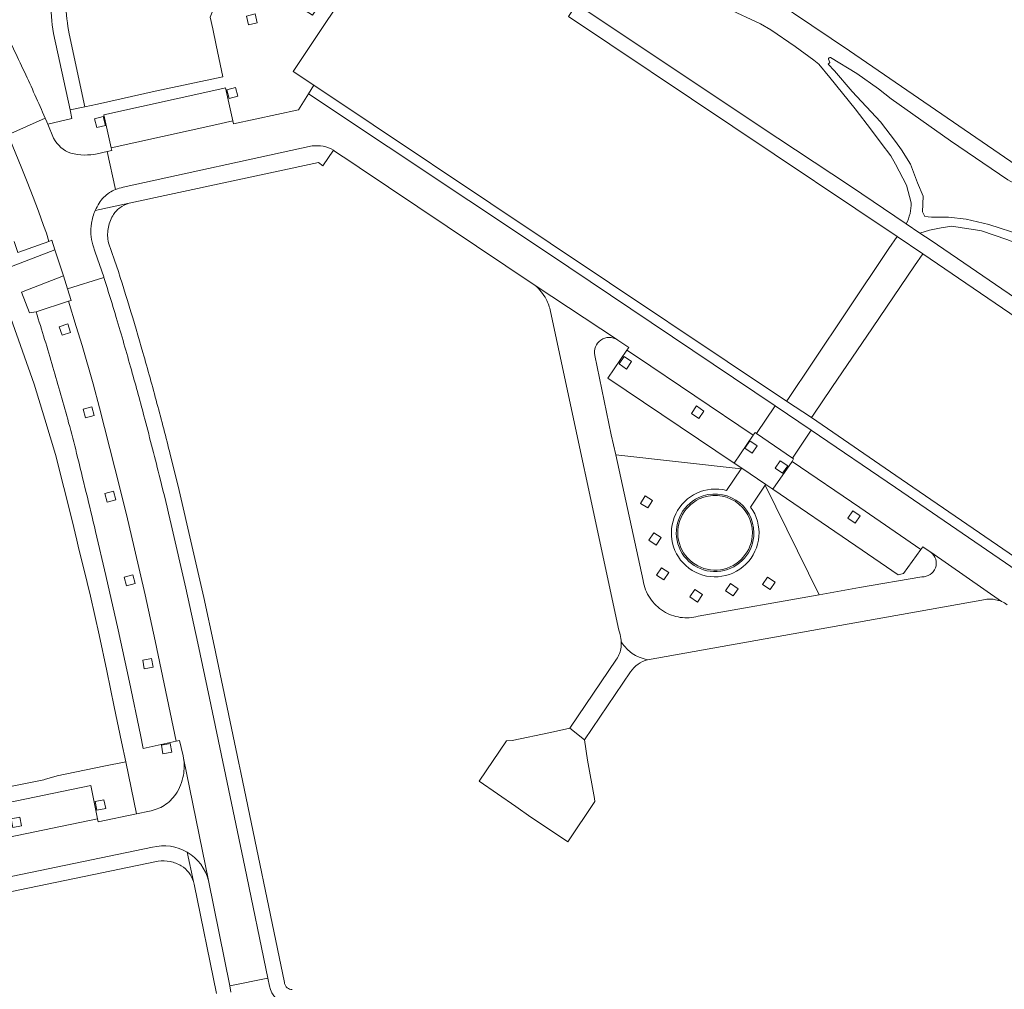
# Model space of a CAD drawing. Extents: x 152048 to 156914, y 461460 to 468786.
# Tile 265 of 272: x 154814 to 154946, y 468281 to 468411. Entities that reach past the tile are written whole.
import ezdxf

# ---------------------------------------------------------------- set-up
doc = ezdxf.new("R2010")
doc.units = 0
doc.header["$LTSCALE"] = 0.75
for name, color, linetype, lineweight in [('B-RO-VH-VERHARDING_BEDRIJFSVLOERPLAAT-GV', 251, 'CONTINUOUS', 18), ('B-RO-VH-VERHARDING_BETONSTRAATSTEEN-GV', 251, 'CONTINUOUS', 18), ('B-RO-VH-VERHARDING_HALFVERHARDING_GRIND-GV', 251, 'CONTINUOUS', 18), ('B-RO-VH-VERHARDING_TEGEL_RUBBER-GV', 251, 'CONTINUOUS', 18)]:
    doc.layers.add(name, color=color, linetype=linetype, lineweight=lineweight)

msp = doc.modelspace()

# ---------------------------------------------------------------- linework, layer by layer
at = {"layer": 'B-RO-VH-VERHARDING_BEDRIJFSVLOERPLAAT-GV'}
for points in [[(154904.928, 468346.968, 1.8228629), (154912.326, 468342.255)], [(154904.928, 468346.968, 1.8228629), (154912.326, 468342.255)], [(154912.326, 468342.255, 0.5486714), (154904.928, 468346.968)], [(154912.326, 468342.255, 0.5486714), (154904.928, 468346.968)], [(154905.013, 468346.787, -0.5486283), (154912.126, 468342.255)], [(154905.013, 468346.787, -0.5486283), (154912.126, 468342.255)], [(154912.126, 468342.255, -1.8228468), (154905.013, 468346.787)], [(154912.126, 468342.255, -1.8228468), (154905.013, 468346.787)]]:
    msp.add_lwpolyline(points, format="xyb", dxfattribs=at)
at = {"layer": 'B-RO-VH-VERHARDING_BETONSTRAATSTEEN-GV'}
for points in [[(154858.293, 468419.322), (154853.174, 468411.605), (154849.518, 468414.006), (154847.695, 468415.181), (154846.358, 468416.042), (154844.744, 468416.046), (154843.164, 468416.05), (154841.903, 468415.184), (154840.601, 468414.29), (154840.02, 468412.813), (154839.441, 468411.343), (154839.778, 468409.789), (154840.249, 468407.619), (154841.148, 468403.378), (154832.074, 468401.415), (154824.318, 468399.715), (154822.657, 468399.356), (154820.666, 468398.926), (154820.916, 468397.778), (154817.666, 468397.029), (154818.456, 468395.143)], [(154858.293, 468419.322), (154853.174, 468411.605), (154849.518, 468414.006), (154847.695, 468415.181), (154846.358, 468416.042), (154844.744, 468416.046), (154843.164, 468416.05), (154841.903, 468415.184), (154840.601, 468414.29), (154840.02, 468412.813), (154839.441, 468411.343), (154839.778, 468409.789), (154840.249, 468407.619), (154841.148, 468403.378), (154832.074, 468401.415), (154824.318, 468399.715), (154822.657, 468399.356), (154820.666, 468398.926), (154820.916, 468397.778), (154817.666, 468397.029), (154818.456, 468395.143)], [(154824.307, 468393.055), (154825.616, 468393.347), (154826.274, 468393.495), (154826.185, 468393.849), (154825.203, 468398.254), (154840.337, 468401.608), (154841.514, 468401.871), (154842.496, 468397.445), (154842.587, 468397.06), (154851.285, 468398.927), (154852.642, 468401.093), (154853.347, 468402.219), (154850.575, 468404.072), (154850.742, 468404.322), (154854.073, 468409.312), (154859.428, 468417.339), (154859.994, 468418.187), (154858.293, 468419.322)], [(154824.307, 468393.055), (154825.616, 468393.347), (154826.274, 468393.495), (154826.185, 468393.849), (154825.203, 468398.254), (154840.337, 468401.608), (154841.514, 468401.871), (154842.496, 468397.445), (154842.587, 468397.06), (154851.285, 468398.927), (154852.642, 468401.093), (154853.347, 468402.219), (154850.575, 468404.072), (154850.742, 468404.322), (154854.073, 468409.312), (154859.428, 468417.339), (154859.994, 468418.187), (154858.293, 468419.322)], [(154817.826, 468381.309), (154817.483, 468382.391), (154817.119, 468383.445), (154816.43, 468385.351), (154815.714, 468387.253), (154814.932, 468389.28), (154814.128, 468391.298), (154812.585, 468394.991), (154812.314, 468395.605), (154810.892, 468398.822), (154809.976, 468400.813), (154809.039, 468402.796), (154807.639, 468405.702), (154806.216, 468408.605), (154805.572, 468409.862), (154805.181, 468410.556), (154801.272, 468408.467), (154801.821, 468407.391)], [(154801.272, 468408.467), (154805.181, 468410.556), (154805.572, 468409.862), (154806.216, 468408.605), (154807.639, 468405.702), (154809.039, 468402.796), (154809.976, 468400.813), (154810.892, 468398.822), (154812.314, 468395.605), (154817.324, 468397.828)], [(154817.826, 468381.309), (154817.483, 468382.391), (154817.119, 468383.445), (154816.43, 468385.351), (154815.714, 468387.253), (154814.932, 468389.28), (154814.128, 468391.298), (154812.585, 468394.991), (154812.314, 468395.605), (154810.892, 468398.822), (154809.976, 468400.813), (154809.039, 468402.796), (154807.639, 468405.702), (154806.216, 468408.605), (154805.572, 468409.862), (154805.181, 468410.556), (154801.272, 468408.467), (154801.821, 468407.391)], [(154801.272, 468408.467), (154805.181, 468410.556), (154805.572, 468409.862), (154806.216, 468408.605), (154807.639, 468405.702), (154809.039, 468402.796), (154809.976, 468400.813), (154810.892, 468398.822), (154812.314, 468395.605), (154817.324, 468397.828)], [(154818.433, 468409.186), (154820.666, 468398.926), (154822.657, 468399.356), (154820.532, 468409.128)], [(154818.433, 468409.186), (154820.666, 468398.926), (154822.657, 468399.356), (154820.532, 468409.128)], [(154894.031, 468368.107), (154894.072, 468368.08), (154895.558, 468367.084), (154895.309, 468366.719), (154896.59, 468365.876), (154912.247, 468355.354), (154912.499, 468355.695), (154912.688, 468355.565), (154915.185, 468359.262), (154884.781, 468379.693), (154852.642, 468401.093), (154851.285, 468398.927), (154842.587, 468397.06), (154842.496, 468397.445), (154839.954, 468396.871), (154826.185, 468393.849), (154826.274, 468393.495), (154825.616, 468393.347), (154826.754, 468388.263)], [(154894.031, 468368.107), (154894.072, 468368.08), (154895.558, 468367.084), (154895.309, 468366.719), (154896.59, 468365.876), (154912.247, 468355.354), (154912.499, 468355.695), (154912.688, 468355.565), (154915.185, 468359.262), (154884.781, 468379.693), (154852.642, 468401.093), (154851.285, 468398.927), (154842.587, 468397.06), (154842.496, 468397.445), (154839.954, 468396.871), (154826.185, 468393.849), (154826.274, 468393.495), (154825.616, 468393.347), (154826.754, 468388.263)], [(154818.456, 468395.143), (154817.666, 468397.029), (154817.542, 468397.325), (154817.324, 468397.828), (154812.314, 468395.605), (154812.585, 468394.991), (154814.128, 468391.298), (154814.932, 468389.28), (154815.714, 468387.253), (154816.43, 468385.351), (154817.119, 468383.445), (154817.483, 468382.391), (154817.826, 468381.309), (154818.234, 468381.453), (154818.64, 468380.189), (154819.76, 468376.696), (154820.32, 468374.951), (154825.194, 468376.48), (154825.17, 468376.553), (154824.616, 468378.221), (154824.03, 468379.878), (154823.696, 468380.834)], [(154818.456, 468395.143), (154817.666, 468397.029), (154817.542, 468397.325), (154817.324, 468397.828), (154812.314, 468395.605), (154812.585, 468394.991), (154814.128, 468391.298), (154814.932, 468389.28), (154815.714, 468387.253), (154816.43, 468385.351), (154817.119, 468383.445), (154817.483, 468382.391), (154817.826, 468381.309), (154818.234, 468381.453), (154818.64, 468380.189), (154819.76, 468376.696), (154820.32, 468374.951), (154825.194, 468376.48), (154825.17, 468376.553), (154824.616, 468378.221), (154824.03, 468379.878), (154823.696, 468380.834)], [(154824.032, 468385.448), (154828.563, 468386.422), (154828.575, 468386.424), (154853.972, 468391.865), (154854.559, 468391.449), (154855.968, 468393.515)], [(154824.032, 468385.448), (154828.563, 468386.422), (154828.575, 468386.424), (154853.972, 468391.865), (154854.559, 468391.449), (154855.968, 468393.515)], [(154826.754, 468388.263), (154825.616, 468393.347), (154824.307, 468393.055)], [(154826.754, 468388.263), (154825.616, 468393.347), (154824.307, 468393.055)], [(154827.789, 468388.552), (154853.129, 468394.091)], [(154853.129, 468394.091), (154827.789, 468388.552)], [(154827.789, 468388.552), (154853.129, 468394.091)], [(154853.129, 468394.091), (154827.789, 468388.552)], [(154855.968, 468393.515), (154856.127, 468393.415), (154858.453, 468391.856), (154859.425, 468391.205), (154882.993, 468375.414), (154883.013, 468375.396), (154894.031, 468368.107)], [(154855.968, 468393.515), (154856.127, 468393.415), (154858.453, 468391.856), (154859.425, 468391.205), (154882.993, 468375.414), (154883.013, 468375.396), (154894.031, 468368.107)], [(154828.563, 468386.422), (154824.032, 468385.448)], [(154828.563, 468386.422), (154824.032, 468385.448)], [(154813.165, 468381.313), (154813.663, 468379.837), (154817.826, 468381.309)], [(154813.165, 468381.313), (154813.663, 468379.837), (154817.826, 468381.309)], [(154816.099, 468371.87), (154815.226, 468371.736), (154814.166, 468374.484), (154819.76, 468376.696), (154818.64, 468380.189), (154812.798, 468377.962), (154810.308, 468376.955), (154811.715, 468373.535), (154812.723, 468371.017), (154815.833, 468362.194), (154817.269, 468357.479), (154818.709, 468352.753), (154820.928, 468343.888), (154821.59, 468341.259), (154821.843, 468340.051), (154822.524, 468337.407), (154823.41, 468333.776), (154824.582, 468328.59), (154825.577, 468323.752), (154826.572, 468318.917), (154827.562, 468314.236), (154828.12, 468311.584), (154829.585, 468304.61), (154831.289, 468304.968)], [(154816.099, 468371.87), (154815.226, 468371.736), (154814.166, 468374.484), (154819.76, 468376.696), (154818.64, 468380.189), (154812.798, 468377.962), (154810.308, 468376.955), (154811.715, 468373.535), (154812.723, 468371.017), (154815.833, 468362.194), (154817.269, 468357.479), (154818.709, 468352.753), (154820.928, 468343.888), (154821.59, 468341.259), (154821.843, 468340.051), (154822.524, 468337.407), (154823.41, 468333.776), (154824.582, 468328.59), (154825.577, 468323.752), (154826.572, 468318.917), (154827.562, 468314.236), (154828.12, 468311.584), (154829.585, 468304.61), (154831.289, 468304.968)], [(154823.696, 468380.834), (154824.03, 468379.878), (154824.616, 468378.221), (154825.17, 468376.553), (154825.194, 468376.48)], [(154823.696, 468380.834), (154824.03, 468379.878), (154824.616, 468378.221), (154825.17, 468376.553), (154825.194, 468376.48)], [(154826.637, 468378.799), (154825.829, 468381.128)], [(154826.637, 468378.799), (154825.829, 468381.128)], [(154825.194, 468376.48), (154820.32, 468374.951), (154820.816, 468373.403), (154820.429, 468373.277), (154821.488, 468369.885), (154822.261, 468367.338), (154823.745, 468362.227), (154824.616, 468358.996), (154826.679, 468350.929), (154828.225, 468344.702), (154829.319, 468340.116), (154830.723, 468333.947), (154832.07, 468327.764), (154834.896, 468314.312), (154835.35, 468314.408), (154835.772, 468312.545)], [(154825.194, 468376.48), (154820.32, 468374.951), (154820.816, 468373.403), (154820.429, 468373.277), (154821.488, 468369.885), (154822.261, 468367.338), (154823.745, 468362.227), (154824.616, 468358.996), (154826.679, 468350.929), (154828.225, 468344.702), (154829.319, 468340.116), (154830.723, 468333.947), (154832.07, 468327.764), (154834.896, 468314.312), (154835.35, 468314.408), (154835.772, 468312.545)], [(154894.031, 468368.107), (154883.013, 468375.396)], [(154894.031, 468368.107), (154883.013, 468375.396)], [(154824.076, 468342.439), (154825.457, 468336.517), (154827.087, 468329.267), (154828.613, 468322.238), (154830.088, 468315.2), (154830.467, 468313.364), (154834.896, 468314.312), (154832.07, 468327.764), (154830.723, 468333.947), (154829.319, 468340.116), (154828.225, 468344.702), (154826.679, 468350.929), (154824.616, 468358.996), (154823.745, 468362.227), (154822.261, 468367.338), (154821.488, 468369.885), (154820.429, 468373.277), (154816.099, 468371.87)], [(154824.076, 468342.439), (154825.457, 468336.517), (154827.087, 468329.267), (154828.613, 468322.238), (154830.088, 468315.2), (154830.467, 468313.364), (154834.896, 468314.312), (154832.07, 468327.764), (154830.723, 468333.947), (154829.319, 468340.116), (154828.225, 468344.702), (154826.679, 468350.929), (154824.616, 468358.996), (154823.745, 468362.227), (154822.261, 468367.338), (154821.488, 468369.885), (154820.429, 468373.277), (154816.099, 468371.87)], [(154885.053, 468371.914), (154894.212, 468329.191)], [(154885.053, 468371.914), (154894.212, 468329.191)], [(154897.469, 468335.851), (154893.806, 468352.698), (154893.218, 468355.402), (154890.993, 468366.025)], [(154897.469, 468335.851), (154893.806, 468352.698), (154893.218, 468355.402), (154890.993, 468366.025)], [(154985.737, 468282.266), (154985.005, 468285.968), (154985.466, 468286.05), (154982.746, 468300.707), (154982.452, 468302.444), (154982.036, 468302.38), (154980.352, 468311.407), (154981.954, 468313.662), (154931.292, 468348.316), (154920.012, 468356.022), (154917.501, 468352.267), (154917.66, 468352.159), (154917.452, 468351.831), (154926.51, 468345.667), (154928.537, 468344.267)], [(154985.737, 468282.266), (154985.005, 468285.968), (154985.466, 468286.05), (154982.746, 468300.707), (154982.452, 468302.444), (154982.036, 468302.38), (154980.352, 468311.407), (154981.954, 468313.662), (154931.292, 468348.316), (154920.012, 468356.022), (154917.501, 468352.267), (154917.66, 468352.159), (154917.452, 468351.831), (154926.51, 468345.667), (154928.537, 468344.267)], [(154849.398, 468281.98), (154843.536, 468310.121), (154843.278, 468311.364), (154839.99, 468327.147), (154838.583, 468333.57), (154837.13, 468339.983), (154835.141, 468348.483), (154834.093, 468352.752)], [(154849.398, 468281.98), (154843.536, 468310.121), (154843.278, 468311.364), (154839.99, 468327.147), (154838.583, 468333.57), (154837.13, 468339.983), (154835.141, 468348.483), (154834.093, 468352.752)], [(154911.888, 468345.703), (154913.846, 468348.616), (154913.915, 468348.719), (154910.697, 468350.901), (154910.639, 468350.817), (154908.656, 468347.926)], [(154911.888, 468345.703), (154913.846, 468348.616), (154913.915, 468348.719), (154910.697, 468350.901), (154910.639, 468350.817), (154908.656, 468347.926)], [(154834.217, 468343.367), (154836.185, 468334.834), (154837.809, 468327.47), (154839.364, 468320.091), (154844.071, 468297.489), (154847.171, 468282.573), (154847.391, 468281.516)], [(154847.171, 468282.573), (154844.071, 468297.489), (154839.364, 468320.091), (154837.809, 468327.47), (154836.185, 468334.834), (154834.217, 468343.367)], [(154834.217, 468343.367), (154836.185, 468334.834), (154837.809, 468327.47), (154839.364, 468320.091), (154844.071, 468297.489), (154847.171, 468282.573), (154847.391, 468281.516)], [(154847.171, 468282.573), (154844.071, 468297.489), (154839.364, 468320.091), (154837.809, 468327.47), (154836.185, 468334.834), (154834.217, 468343.367)], [(154928.537, 468344.267), (154934.704, 468340.01), (154934.962, 468340.37), (154935.966, 468339.696), (154935.987, 468339.68), (154936.041, 468339.643), (154945.524, 468333.039)], [(154928.537, 468344.267), (154934.704, 468340.01), (154934.962, 468340.37), (154935.966, 468339.696), (154935.987, 468339.68), (154936.041, 468339.643), (154945.524, 468333.039)], [(154835.772, 468312.545), (154835.35, 468314.408), (154834.896, 468314.312), (154830.467, 468313.364), (154830.088, 468315.2), (154828.613, 468322.238), (154827.087, 468329.267), (154825.457, 468336.517), (154824.076, 468342.439)], [(154835.772, 468312.545), (154835.35, 468314.408), (154834.896, 468314.312), (154830.467, 468313.364), (154830.088, 468315.2), (154828.613, 468322.238), (154827.087, 468329.267), (154825.457, 468336.517), (154824.076, 468342.439)], [(154945.524, 468333.039), (154936.041, 468339.643)], [(154945.524, 468333.039), (154936.041, 468339.643)], [(154934.843, 468336.363), (154926.489, 468334.921), (154921.058, 468333.958), (154904.857, 468331.084)], [(154934.843, 468336.363), (154926.489, 468334.921), (154921.058, 468333.958), (154904.857, 468331.084)], [(154894.541, 468327.65), (154894.723, 468327.391), (154894.932, 468327.093), (154895.425, 468326.556), (154895.994, 468326.098), (154896.457, 468325.818), (154896.95, 468325.596), (154897.621, 468325.382), (154898.087, 468325.235), (154943.393, 468333.319)], [(154894.541, 468327.65), (154894.723, 468327.391), (154894.932, 468327.093), (154895.425, 468326.556), (154895.994, 468326.098), (154896.457, 468325.818), (154896.95, 468325.596), (154897.621, 468325.382), (154898.087, 468325.235), (154943.393, 468333.319)], [(154898.087, 468325.235), (154897.621, 468325.382), (154896.95, 468325.596), (154896.457, 468325.818), (154895.994, 468326.098), (154895.425, 468326.556), (154894.932, 468327.093), (154894.723, 468327.391), (154894.541, 468327.65)], [(154898.087, 468325.235), (154897.621, 468325.382), (154896.95, 468325.596), (154896.457, 468325.818), (154895.994, 468326.098), (154895.425, 468326.556), (154894.932, 468327.093), (154894.723, 468327.391), (154894.541, 468327.65)], [(154893.924, 468325.318), (154887.665, 468316.067), (154889.602, 468314.528), (154895.783, 468323.63)], [(154893.924, 468325.318), (154887.665, 468316.067), (154889.602, 468314.528), (154895.783, 468323.63)], [(154829.585, 468304.61), (154828.12, 468311.584), (154825.166, 468310.976), (154818.926, 468309.691), (154817.242, 468309.176), (154817.159, 468309.15), (154812.215, 468308.156), (154808.297, 468307.34), (154808.201, 468307.312), (154808.194, 468307.31), (154803.222, 468306.277), (154803.122, 468306.263), (154799.664, 468305.542), (154799.587, 468305.517), (154799.578, 468305.515), (154794.573, 468304.486), (154790.763, 468303.689), (154785.772, 468302.694), (154785.767, 468302.693), (154784.053, 468302.486), (154777.753, 468301.194), (154774.856, 468300.6), (154767.264, 468299.044), (154767.376, 468298.495)], [(154829.585, 468304.61), (154828.12, 468311.584), (154825.166, 468310.976), (154818.926, 468309.691), (154817.242, 468309.176), (154817.159, 468309.15), (154812.215, 468308.156), (154808.297, 468307.34), (154808.201, 468307.312), (154808.194, 468307.31), (154803.222, 468306.277), (154803.122, 468306.263), (154799.664, 468305.542), (154799.587, 468305.517), (154799.578, 468305.515), (154794.573, 468304.486), (154790.763, 468303.689), (154785.772, 468302.694), (154785.767, 468302.693), (154784.053, 468302.486), (154777.753, 468301.194), (154774.856, 468300.6), (154767.264, 468299.044), (154767.376, 468298.495)], [(154835.875, 468312.033), (154839.203, 468295.649), (154842.064, 468281.529), (154847.171, 468282.573)], [(154839.203, 468295.649), (154835.875, 468312.033)], [(154835.875, 468312.033), (154839.203, 468295.649), (154842.064, 468281.529), (154847.171, 468282.573)], [(154839.203, 468295.649), (154835.875, 468312.033)], [(154774.584, 468293.243), (154774.798, 468293.265), (154775.983, 468293.512), (154780.617, 468294.497), (154780.549, 468294.893), (154779.606, 468299.313), (154823.436, 468308.399), (154824.341, 468303.916), (154824.446, 468303.53), (154829.585, 468304.61)], [(154774.584, 468293.243), (154774.798, 468293.265), (154775.983, 468293.512), (154780.617, 468294.497), (154780.549, 468294.893), (154779.606, 468299.313), (154823.436, 468308.399), (154824.341, 468303.916), (154824.446, 468303.53), (154829.585, 468304.61)], [(154831.289, 468304.968), (154829.585, 468304.61)], [(154831.289, 468304.968), (154829.585, 468304.61)], [(154829.585, 468304.61), (154824.446, 468303.53), (154824.341, 468303.916), (154796.723, 468298.209), (154780.549, 468294.893), (154780.617, 468294.497), (154775.983, 468293.512), (154774.798, 468293.265), (154774.584, 468293.243), (154775.505, 468288.458), (154831.692, 468300.113)], [(154829.585, 468304.61), (154824.446, 468303.53), (154824.341, 468303.916), (154796.723, 468298.209), (154780.549, 468294.893), (154780.617, 468294.497), (154775.983, 468293.512), (154774.798, 468293.265), (154774.584, 468293.243), (154775.505, 468288.458), (154831.692, 468300.113)], [(154831.692, 468300.113), (154775.505, 468288.458), (154773.661, 468288.075), (154758.141, 468284.867), (154740.99, 468281.322), (154688.599, 468270.495)], [(154831.692, 468300.113), (154775.505, 468288.458), (154773.661, 468288.075), (154758.141, 468284.867), (154740.99, 468281.322), (154688.599, 468270.495)], [(154837.201, 468295.53), (154836.381, 468299.453)], [(154836.381, 468299.453), (154837.201, 468295.53), (154837.276, 468295.178), (154840.275, 468280.499)], [(154837.201, 468295.53), (154836.381, 468299.453)], [(154836.381, 468299.453), (154837.201, 468295.53), (154837.276, 468295.178), (154840.275, 468280.499)], [(154680.522, 468266.901), (154685.043, 468245.847), (154685.975, 468241.508), (154686.054, 468241.523), (154687.772, 468241.856), (154687.893, 468241.879), (154686.943, 468246.293), (154685.551, 468252.762), (154685.438, 468252.738), (154684.612, 468256.523), (154684.737, 468256.545), (154682.448, 468267.179), (154741.39, 468279.388), (154771.439, 468285.613), (154830.938, 468297.921), (154832.477, 468298.239)], [(154680.522, 468266.901), (154685.043, 468245.847), (154685.975, 468241.508), (154686.054, 468241.523), (154687.772, 468241.856), (154687.893, 468241.879), (154686.943, 468246.293), (154685.551, 468252.762), (154685.438, 468252.738), (154684.612, 468256.523), (154684.737, 468256.545), (154682.448, 468267.179), (154741.39, 468279.388), (154771.439, 468285.613), (154830.938, 468297.921), (154832.477, 468298.239)], [(154842.233, 468280.694), (154842.064, 468281.529), (154839.203, 468295.649)], [(154842.233, 468280.694), (154842.064, 468281.529), (154839.203, 468295.649)], [(154847.391, 468281.516), (154847.171, 468282.573), (154842.064, 468281.529), (154842.233, 468280.694)], [(154847.391, 468281.516), (154847.171, 468282.573), (154842.064, 468281.529), (154842.233, 468280.694)]]:
    msp.add_lwpolyline(points, dxfattribs=at)
for points in [[(154818.138, 468413.707, 0.0471006), (154818.433, 468409.186)], [(154818.138, 468413.707, 0.0471006), (154818.433, 468409.186)], [(154820.532, 468409.128, -0.0382389), (154820.106, 468413.105)], [(154820.532, 468409.128, -0.0382389), (154820.106, 468413.105)], [(154814.544, 468404.008, 0.0071446), (154811.355, 468410.601)], [(154814.544, 468404.008, 0.0071446), (154811.355, 468410.601)], [(154817.324, 468397.828, 0.0064729), (154814.544, 468404.008)], [(154817.324, 468397.828, 0.0064729), (154814.544, 468404.008)], [(154818.456, 468395.143, 0.1985439), (154820.78, 468393.135)], [(154820.78, 468393.135, -0.1985439), (154818.456, 468395.143)], [(154818.456, 468395.143, 0.1985439), (154820.78, 468393.135)], [(154820.78, 468393.135, -0.1985439), (154818.456, 468395.143)], [(154853.129, 468394.091, -0.1718909), (154855.968, 468393.515)], [(154855.968, 468393.515, 0.1718909), (154853.129, 468394.091)], [(154853.129, 468394.091, -0.1718909), (154855.968, 468393.515)], [(154855.968, 468393.515, 0.1718909), (154853.129, 468394.091)], [(154820.78, 468393.135, 0.1219118), (154824.307, 468393.055)], [(154824.307, 468393.055, -0.1219118), (154820.78, 468393.135)], [(154820.78, 468393.135, 0.1219118), (154824.307, 468393.055)], [(154824.307, 468393.055, -0.1219118), (154820.78, 468393.135)], [(154826.754, 468388.263, 0.048292), (154825.95, 468387.842)], [(154825.95, 468387.842, -0.048292), (154826.754, 468388.263)], [(154826.754, 468388.263, 0.048292), (154825.95, 468387.842)], [(154825.95, 468387.842, -0.048292), (154826.754, 468388.263)], [(154826.754, 468388.263, -0.0571364), (154827.789, 468388.552)], [(154827.789, 468388.552, 0.0571364), (154826.754, 468388.263)], [(154826.754, 468388.263, -0.0571364), (154827.789, 468388.552)], [(154827.789, 468388.552, 0.0571364), (154826.754, 468388.263)], [(154825.95, 468387.842, 0.1047337), (154824.56, 468386.444)], [(154824.56, 468386.444, -0.1047337), (154825.95, 468387.842)], [(154825.95, 468387.842, 0.1047337), (154824.56, 468386.444)], [(154824.56, 468386.444, -0.1047337), (154825.95, 468387.842)], [(154824.032, 468385.448, 0.0641969), (154823.53, 468383.731)], [(154823.53, 468383.731, -0.0641969), (154824.032, 468385.448)], [(154824.032, 468385.448, 0.0641969), (154823.53, 468383.731)], [(154823.53, 468383.731, -0.0641969), (154824.032, 468385.448)], [(154824.56, 468386.444, 0.040491), (154824.032, 468385.448)], [(154824.032, 468385.448, -0.040491), (154824.56, 468386.444)], [(154824.56, 468386.444, 0.040491), (154824.032, 468385.448)], [(154824.032, 468385.448, -0.040491), (154824.56, 468386.444)], [(154826.377, 468384.741, -0.0970773), (154827.312, 468385.795)], [(154826.377, 468384.741, -0.0970773), (154827.312, 468385.795)], [(154827.312, 468385.795, -0.0968363), (154828.563, 468386.422)], [(154827.312, 468385.795, -0.0968363), (154828.563, 468386.422)], [(154825.752, 468382.987, -0.0973234), (154826.377, 468384.741)], [(154825.752, 468382.987, -0.0973234), (154826.377, 468384.741)], [(154823.53, 468383.731, 0.1049279), (154823.696, 468380.834)], [(154823.696, 468380.834, -0.1049279), (154823.53, 468383.731)], [(154823.53, 468383.731, 0.1049279), (154823.696, 468380.834)], [(154823.696, 468380.834, -0.1049279), (154823.53, 468383.731)], [(154825.829, 468381.128, -0.0962791), (154825.752, 468382.987)], [(154825.829, 468381.128, -0.0962791), (154825.752, 468382.987)], [(154830.428, 468366.415, 0.0093042), (154826.637, 468378.799)], [(154830.428, 468366.415, 0.0093042), (154826.637, 468378.799)], [(154825.194, 468376.48, -0.0053266), (154826.859, 468371.086)], [(154826.859, 468371.086, 0.0053266), (154825.194, 468376.48)], [(154825.194, 468376.48, -0.0053266), (154826.859, 468371.086)], [(154826.859, 468371.086, 0.0053266), (154825.194, 468376.48)], [(154883.013, 468375.396, -0.0435883), (154883.82, 468374.551)], [(154883.013, 468375.396, -0.0435883), (154883.82, 468374.551)], [(154883.82, 468374.551, -0.0447455), (154884.487, 468373.558)], [(154883.82, 468374.551, -0.0447455), (154884.487, 468373.558)], [(154884.487, 468373.558, -0.0430326), (154884.841, 468372.76)], [(154884.487, 468373.558, -0.0430326), (154884.841, 468372.76)], [(154884.841, 468372.76, -0.042826), (154885.053, 468371.914)], [(154884.841, 468372.76, -0.042826), (154885.053, 468371.914)], [(154816.099, 468371.87, -0.0059287), (154818.359, 468364.469)], [(154818.359, 468364.469, 0.0059287), (154816.099, 468371.87)], [(154816.099, 468371.87, -0.0059287), (154818.359, 468364.469)], [(154818.359, 468364.469, 0.0059287), (154816.099, 468371.87)], [(154826.859, 468371.086, -0.0041606), (154828.888, 468364.077)], [(154828.888, 468364.077, 0.0041606), (154826.859, 468371.086)], [(154826.859, 468371.086, -0.0041606), (154828.888, 468364.077)], [(154828.888, 468364.077, 0.0041606), (154826.859, 468371.086)], [(154890.993, 468366.025, -0.6726894), (154894.031, 468368.107)], [(154890.993, 468366.025, -0.6726894), (154894.031, 468368.107)], [(154832.311, 468359.597, 0.0039805), (154830.428, 468366.415)], [(154832.311, 468359.597, 0.0039805), (154830.428, 468366.415)], [(154818.359, 468364.469, -0.0057606), (154820.472, 468357.013)], [(154820.472, 468357.013, 0.0057606), (154818.359, 468364.469)], [(154818.359, 468364.469, -0.0057606), (154820.472, 468357.013)], [(154820.472, 468357.013, 0.0057606), (154818.359, 468364.469)], [(154828.888, 468364.077, -0.0037708), (154830.677, 468357.501)], [(154830.677, 468357.501, 0.0037708), (154828.888, 468364.077)], [(154828.888, 468364.077, -0.0037708), (154830.677, 468357.501)], [(154830.677, 468357.501, 0.0037708), (154828.888, 468364.077)], [(154834.093, 468352.752, 0.003533), (154832.311, 468359.597)], [(154834.093, 468352.752, 0.003533), (154832.311, 468359.597)], [(154820.472, 468357.013, -0.0057983), (154821.542, 468352.883)], [(154821.542, 468352.883, 0.0057983), (154820.472, 468357.013)], [(154820.472, 468357.013, -0.0057983), (154821.542, 468352.883)], [(154821.542, 468352.883, 0.0057983), (154820.472, 468357.013)], [(154830.677, 468357.501, -0.003111), (154832.73, 468349.497)], [(154832.73, 468349.497, 0.003111), (154830.677, 468357.501)], [(154830.677, 468357.501, -0.003111), (154832.73, 468349.497)], [(154832.73, 468349.497, 0.003111), (154830.677, 468357.501)], [(154821.542, 468352.883, -0.0023019), (154824.076, 468342.439)], [(154824.076, 468342.439, 0.0023019), (154821.542, 468352.883)], [(154821.542, 468352.883, -0.0023019), (154824.076, 468342.439)], [(154824.076, 468342.439, 0.0023019), (154821.542, 468352.883)], [(154832.73, 468349.497, -0.0037678), (154834.217, 468343.367)], [(154834.217, 468343.367, 0.0037678), (154832.73, 468349.497)], [(154832.73, 468349.497, -0.0037678), (154834.217, 468343.367)], [(154834.217, 468343.367, 0.0037678), (154832.73, 468349.497)], [(154908.656, 468347.926, 0.8211639), (154903.604, 468337.524)], [(154908.656, 468347.926, 0.8211639), (154903.604, 468337.524)], [(154912.326, 468342.255, -1.8228629), (154904.928, 468346.968)], [(154912.326, 468342.255, -1.8228629), (154904.928, 468346.968)], [(154904.928, 468346.968, -0.5486714), (154912.326, 468342.255)], [(154904.928, 468346.968, -0.5486714), (154912.326, 468342.255)], [(154903.604, 468337.524, 0.860293), (154911.888, 468345.703)], [(154903.604, 468337.524, 0.860293), (154911.888, 468345.703)], [(154936.041, 468339.643, -0.7445195), (154934.843, 468336.363)], [(154936.041, 468339.643, -0.7445195), (154934.843, 468336.363)], [(154898.405, 468333.503, -0.1054955), (154897.469, 468335.851)], [(154898.405, 468333.503, -0.1054955), (154897.469, 468335.851)], [(154900.212, 468331.747, -0.1052469), (154898.405, 468333.503)], [(154900.212, 468331.747, -0.1052469), (154898.405, 468333.503)], [(154943.393, 468333.319, -0.046958), (154944.053, 468333.364)], [(154943.393, 468333.319, -0.046958), (154944.053, 468333.364)], [(154944.053, 468333.364, -0.0486849), (154944.711, 468333.288)], [(154944.053, 468333.364, -0.0486849), (154944.711, 468333.288)], [(154944.711, 468333.288, -0.0476452), (154945.524, 468333.039)], [(154944.711, 468333.288, -0.0476452), (154945.524, 468333.039)], [(154945.524, 468333.039, -0.0820157), (154946.271, 468332.618)], [(154945.524, 468333.039, -0.0820157), (154946.271, 468332.618)], [(154902.463, 468330.921, -0.1056829), (154900.212, 468331.747)], [(154902.463, 468330.921, -0.1056829), (154900.212, 468331.747)], [(154904.857, 468331.084, -0.1057028), (154902.463, 468330.921)], [(154904.857, 468331.084, -0.1057028), (154902.463, 468330.921)], [(154894.212, 468329.191, -0.0628214), (154894.504, 468328.074)], [(154894.212, 468329.191, -0.0628214), (154894.504, 468328.074)], [(154894.504, 468328.074, -0.0214747), (154894.541, 468327.65)], [(154894.504, 468328.074, -0.0214747), (154894.541, 468327.65)], [(154894.541, 468327.65, -0.0383076), (154894.515, 468326.92)], [(154894.541, 468327.65, -0.0383076), (154894.515, 468326.92)], [(154894.314, 468326.087, -0.0492723), (154893.924, 468325.318)], [(154894.314, 468326.087, -0.0492723), (154893.924, 468325.318)], [(154894.515, 468326.92, -0.0636833), (154894.314, 468326.087)], [(154894.515, 468326.92, -0.0636833), (154894.314, 468326.087)], [(154895.783, 468323.63, -0.1706198), (154898.087, 468325.235)], [(154895.783, 468323.63, -0.1706198), (154898.087, 468325.235)], [(154835.875, 468312.033, 0.021404), (154835.772, 468312.545)], [(154835.772, 468312.545, -0.021404), (154835.875, 468312.033)], [(154835.875, 468312.033, 0.021404), (154835.772, 468312.545)], [(154835.772, 468312.545, -0.021404), (154835.875, 468312.033)], [(154835.854, 468309.786, 0.084999), (154835.875, 468312.033)], [(154835.875, 468312.033, -0.084999), (154835.854, 468309.786)], [(154835.854, 468309.786, 0.084999), (154835.875, 468312.033)], [(154835.875, 468312.033, -0.084999), (154835.854, 468309.786)], [(154834.822, 468307.225, 0.10384), (154835.854, 468309.786)], [(154835.854, 468309.786, -0.10384), (154834.822, 468307.225)], [(154834.822, 468307.225, 0.10384), (154835.854, 468309.786)], [(154835.854, 468309.786, -0.10384), (154834.822, 468307.225)], [(154833.292, 468305.727, 0.1043616), (154834.822, 468307.225)], [(154834.822, 468307.225, -0.1043616), (154833.292, 468305.727)], [(154833.292, 468305.727, 0.1043616), (154834.822, 468307.225)], [(154834.822, 468307.225, -0.1043616), (154833.292, 468305.727)], [(154831.289, 468304.968, 0.1043109), (154833.292, 468305.727)], [(154833.292, 468305.727, -0.1043109), (154831.289, 468304.968)], [(154831.289, 468304.968, 0.1043109), (154833.292, 468305.727)], [(154833.292, 468305.727, -0.1043109), (154831.289, 468304.968)], [(154836.381, 468299.453, 0.2009077), (154831.692, 468300.113)], [(154831.692, 468300.113, -0.2009077), (154836.381, 468299.453)], [(154836.381, 468299.453, 0.2009077), (154831.692, 468300.113)], [(154831.692, 468300.113, -0.2009077), (154836.381, 468299.453)], [(154839.203, 468295.649, 0.2007439), (154836.381, 468299.453)], [(154836.381, 468299.453, -0.2007439), (154839.203, 468295.649)], [(154839.203, 468295.649, 0.2007439), (154836.381, 468299.453)], [(154836.381, 468299.453, -0.2007439), (154839.203, 468295.649)], [(154832.477, 468298.239, -0.0885418), (154834.081, 468298.205)], [(154832.477, 468298.239, -0.0885418), (154834.081, 468298.205)], [(154834.081, 468298.205, -0.0884669), (154835.573, 468297.617)], [(154834.081, 468298.205, -0.0884669), (154835.573, 468297.617)], [(154835.573, 468297.617, -0.0900396), (154836.574, 468296.719)], [(154835.573, 468297.617, -0.0900396), (154836.574, 468296.719)], [(154836.574, 468296.719, -0.0915073), (154837.201, 468295.53)], [(154836.574, 468296.719, -0.0915073), (154837.201, 468295.53)], [(154850.016, 468279.033, -0.3195023), (154847.391, 468281.516)], [(154847.391, 468281.516, 0.3195023), (154850.016, 468279.033)], [(154850.016, 468279.033, -0.3195023), (154847.391, 468281.516)], [(154847.391, 468281.516, 0.3195023), (154850.016, 468279.033)], [(154849.52, 468281.589, -0.0919024), (154849.398, 468281.98)], [(154849.52, 468281.589, -0.0919024), (154849.398, 468281.98)], [(154849.779, 468281.275, -0.0993983), (154849.52, 468281.589)], [(154849.779, 468281.275, -0.0993983), (154849.52, 468281.589)], [(154850.092, 468281.105, -0.1017271), (154849.779, 468281.275)], [(154850.092, 468281.105, -0.1017271), (154849.779, 468281.275)], [(154850.417, 468281.055, -0.0984971), (154850.092, 468281.105)], [(154850.417, 468281.055, -0.0984971), (154850.092, 468281.105)]]:
    msp.add_lwpolyline(points, format="xyb", dxfattribs=at)
for points in [[(154931.525, 468381.973), (154934.977, 468379.66), (154967.883, 468357.2), (154969.043, 468358.899), (154936.083, 468381.407), (154934.578, 468382.421), (154932.751, 468383.652), (154925.277, 468388.689), (154913.019, 468396.807), (154888.601, 468413.091), (154887.492, 468411.427)], [(154931.525, 468381.973), (154934.977, 468379.66), (154967.883, 468357.2), (154969.043, 468358.899), (154936.083, 468381.407), (154934.578, 468382.421), (154932.751, 468383.652), (154925.277, 468388.689), (154913.019, 468396.807), (154888.601, 468413.091), (154887.492, 468411.427)], [(154844.586, 468410.329), (154844.3, 468411.494), (154845.466, 468411.781), (154845.752, 468410.616)], [(154844.586, 468410.329), (154844.3, 468411.494), (154845.466, 468411.781), (154845.752, 468410.616)], [(154842.496, 468397.445), (154841.514, 468401.871), (154840.337, 468401.608), (154825.203, 468398.254), (154826.185, 468393.849), (154839.954, 468396.871)], [(154842.496, 468397.445), (154841.514, 468401.871), (154840.337, 468401.608), (154825.203, 468398.254), (154826.185, 468393.849), (154839.954, 468396.871)], [(154841.978, 468400.465), (154841.692, 468401.63), (154842.858, 468401.917), (154843.144, 468400.752)], [(154841.978, 468400.465), (154841.692, 468401.63), (154842.858, 468401.917), (154843.144, 468400.752)], [(154920.036, 468357.696), (154916.697, 468359.888), (154853.347, 468402.219), (154852.642, 468401.093), (154884.781, 468379.693), (154915.185, 468359.262), (154920.012, 468356.022), (154931.292, 468348.316), (154981.954, 468313.662), (154982.731, 468314.755), (154932.067, 468349.456)], [(154920.036, 468357.696), (154916.697, 468359.888), (154853.347, 468402.219), (154852.642, 468401.093), (154884.781, 468379.693), (154915.185, 468359.262), (154920.012, 468356.022), (154931.292, 468348.316), (154981.954, 468313.662), (154982.731, 468314.755), (154932.067, 468349.456)], [(154824.23, 468396.569), (154823.943, 468397.734), (154825.109, 468398.021), (154825.395, 468396.856)], [(154824.23, 468396.569), (154823.943, 468397.734), (154825.109, 468398.021), (154825.395, 468396.856)], [(154934.977, 468379.66), (154931.525, 468381.973), (154930.429, 468380.341), (154924.83, 468372.001), (154920.209, 468365.119), (154916.864, 468360.137), (154916.697, 468359.888), (154920.036, 468357.696), (154920.262, 468358.027), (154922.793, 468361.735), (154928.231, 468369.743), (154933.865, 468378.025)], [(154934.977, 468379.66), (154931.525, 468381.973), (154930.429, 468380.341), (154924.83, 468372.001), (154920.209, 468365.119), (154916.864, 468360.137), (154916.697, 468359.888), (154920.036, 468357.696), (154920.262, 468358.027), (154922.793, 468361.735), (154928.231, 468369.743), (154933.865, 468378.025)], [(154819.599, 468368.726), (154819.21, 468369.861), (154820.345, 468370.251), (154820.735, 468369.116)], [(154819.599, 468368.726), (154819.21, 468369.861), (154820.345, 468370.251), (154820.735, 468369.116)], [(154909.69, 468351.6), (154912.247, 468355.354), (154896.59, 468365.876), (154895.309, 468366.719), (154892.761, 468362.987)], [(154909.69, 468351.6), (154912.247, 468355.354), (154896.59, 468365.876), (154895.309, 468366.719), (154892.761, 468362.987)], [(154895.243, 468364.203), (154894.252, 468364.878), (154894.927, 468365.871), (154895.919, 468365.196)], [(154895.243, 468364.203), (154894.252, 468364.878), (154894.927, 468365.871), (154895.919, 468365.196)], [(154822.716, 468357.652), (154822.414, 468358.813), (154823.575, 468359.116), (154823.878, 468357.955)], [(154822.716, 468357.652), (154822.414, 468358.813), (154823.575, 468359.116), (154823.878, 468357.955)], [(154904.948, 468357.583), (154903.956, 468358.258), (154904.631, 468359.251), (154905.623, 468358.576)], [(154904.948, 468357.583), (154903.956, 468358.258), (154904.631, 468359.251), (154905.623, 468358.576)], [(154915.185, 468359.262), (154912.688, 468355.565), (154917.501, 468352.267), (154920.012, 468356.022)], [(154915.185, 468359.262), (154912.688, 468355.565), (154917.501, 468352.267), (154920.012, 468356.022)], [(154912.247, 468355.354), (154909.69, 468351.6), (154909.702, 468351.592), (154910.697, 468350.901), (154913.915, 468348.719), (154914.863, 468348.124), (154917.452, 468351.831), (154917.66, 468352.159), (154917.501, 468352.267), (154912.688, 468355.565), (154912.499, 468355.695)], [(154912.247, 468355.354), (154909.69, 468351.6), (154909.702, 468351.592), (154910.697, 468350.901), (154913.915, 468348.719), (154914.863, 468348.124), (154917.452, 468351.831), (154917.66, 468352.159), (154917.501, 468352.267), (154912.688, 468355.565), (154912.499, 468355.695)], [(154912.093, 468352.921), (154911.101, 468353.596), (154911.777, 468354.589), (154912.768, 468353.914)], [(154912.093, 468352.921), (154911.101, 468353.596), (154911.777, 468354.589), (154912.768, 468353.914)], [(154934.704, 468340.01), (154928.537, 468344.267), (154926.51, 468345.667), (154917.452, 468351.831), (154914.863, 468348.124), (154914.869, 468348.12), (154925.972, 468340.508), (154931.652, 468336.614), (154932.406, 468336.796)], [(154934.704, 468340.01), (154928.537, 468344.267), (154926.51, 468345.667), (154917.452, 468351.831), (154914.863, 468348.124), (154914.869, 468348.12), (154925.972, 468340.508), (154931.652, 468336.614), (154932.406, 468336.796)], [(154916.183, 468350.237), (154915.191, 468350.912), (154915.866, 468351.904), (154916.858, 468351.229)], [(154916.183, 468350.237), (154915.191, 468350.912), (154915.866, 468351.904), (154916.858, 468351.229)], [(154825.622, 468346.375), (154825.319, 468347.536), (154826.481, 468347.839), (154826.784, 468346.678)], [(154825.622, 468346.375), (154825.319, 468347.536), (154826.481, 468347.839), (154826.784, 468346.678)], [(154925.914, 468343.534), (154924.922, 468344.209), (154925.597, 468345.202), (154926.589, 468344.527)], [(154925.914, 468343.534), (154924.922, 468344.209), (154925.597, 468345.202), (154926.589, 468344.527)], [(154828.216, 468335.148), (154827.914, 468336.309), (154829.076, 468336.612), (154829.378, 468335.451)], [(154828.216, 468335.148), (154827.914, 468336.309), (154829.076, 468336.612), (154829.378, 468335.451)], [(154830.616, 468324.012), (154830.4, 468325.192), (154831.581, 468325.408), (154831.797, 468324.228)], [(154830.616, 468324.012), (154830.4, 468325.192), (154831.581, 468325.408), (154831.797, 468324.228)], [(154875.52, 468308.973), (154877.953, 468307.274), (154880.4, 468305.565), (154882.449, 468304.148), (154884.917, 468302.491), (154887.366, 468300.846), (154891.004, 468306.243), (154890.982, 468306.649), (154890.04, 468311.8), (154889.602, 468314.528), (154887.665, 468316.067), (154885.063, 468315.515), (154879.926, 468314.438), (154879.174, 468314.386)], [(154875.52, 468308.973), (154877.953, 468307.274), (154880.4, 468305.565), (154882.449, 468304.148), (154884.917, 468302.491), (154887.366, 468300.846), (154891.004, 468306.243), (154890.982, 468306.649), (154890.04, 468311.8), (154889.602, 468314.528), (154887.665, 468316.067), (154885.063, 468315.515), (154879.926, 468314.438), (154879.174, 468314.386)], [(154833.118, 468312.628), (154832.902, 468313.808), (154834.083, 468314.025), (154834.299, 468312.845)], [(154833.118, 468312.628), (154832.902, 468313.808), (154834.083, 468314.025), (154834.299, 468312.845)], [(154824.341, 468303.916), (154823.436, 468308.399), (154779.606, 468299.313), (154780.549, 468294.893), (154796.723, 468298.209)], [(154824.341, 468303.916), (154823.436, 468308.399), (154779.606, 468299.313), (154780.549, 468294.893), (154796.723, 468298.209)], [(154824.257, 468305.066), (154824.021, 468306.243), (154825.198, 468306.479), (154825.434, 468305.303)], [(154824.257, 468305.066), (154824.021, 468306.243), (154825.198, 468306.479), (154825.434, 468305.303)], [(154812.993, 468302.744), (154812.757, 468303.92), (154813.934, 468304.157), (154814.17, 468302.98)], [(154812.993, 468302.744), (154812.757, 468303.92), (154813.934, 468304.157), (154814.17, 468302.98)]]:
    msp.add_lwpolyline(points, close=True, dxfattribs=at)
at = {"layer": 'B-RO-VH-VERHARDING_HALFVERHARDING_GRIND-GV'}
for points in [[(155012.037, 468347.283), (155000, 468355.532), (154925.158, 468406.821), (154917.645, 468411.877), (154910.124, 468416.92), (154898.369, 468424.775), (154895.365, 468426.765), (154889.279, 468430.74), (154880.6, 468436.342), (154872.1, 468441.774), (154865.722, 468445.803), (154861.31, 468448.553), (154850.77, 468455.06), (154845.153, 468458.508), (154839.527, 468461.942), (154830.356, 468467.524), (154804.418, 468482.636)], [(154887.587, 468424.202), (154890.399, 468422.627), (154895.859, 468419.449), (154896.486, 468419.074), (154902.013, 468416.091), (154905.889, 468414.013), (154908.796, 468412.534), (154913.208, 468410.466), (154914.582, 468409.656), (154917.877, 468407.438), (154920.379, 468405.571), (154921.03, 468405.043), (154922.518, 468403.251), (154925.918, 468399.078), (154928.085, 468396.19), (154929.382, 468394.486), (154930.704, 468392.749), (154931.293, 468391.634), (154932.774, 468388.825), (154933.397, 468386.493)], [(154887.587, 468424.202), (154890.399, 468422.627), (154895.859, 468419.449), (154896.486, 468419.074), (154902.013, 468416.091), (154905.889, 468414.013), (154908.796, 468412.534), (154913.208, 468410.466), (154914.582, 468409.656), (154917.877, 468407.438), (154920.379, 468405.571), (154921.03, 468405.043), (154922.518, 468403.251), (154925.918, 468399.078), (154928.085, 468396.19), (154929.382, 468394.486), (154930.704, 468392.749), (154931.293, 468391.634), (154932.774, 468388.825), (154933.397, 468386.493)], [(154956.993, 468378.582), (154951.87, 468380.707), (154948.265, 468382.149), (154943.826, 468383.591), (154940.79, 468384.274), (154938.399, 468384.54), (154936.122, 468384.54), (154935.25, 468384.653), (154934.946, 468385.261), (154935.022, 468387.348), (154934.263, 468389.169), (154933.314, 468391.674), (154932.138, 468393.571), (154931.304, 468394.695), (154929.316, 468397.309), (154925.496, 468401.409), (154923.146, 468404.171), (154922.273, 468405.043), (154922.379, 468405.157), (154922.498, 468405.283), (154922.346, 468405.723)], [(154956.993, 468378.582), (154951.87, 468380.707), (154948.265, 468382.149), (154943.826, 468383.591), (154940.79, 468384.274), (154938.399, 468384.54), (154936.122, 468384.54), (154935.25, 468384.653), (154934.946, 468385.261), (154935.022, 468387.348), (154934.263, 468389.169), (154933.314, 468391.674), (154932.138, 468393.571), (154931.304, 468394.695), (154929.316, 468397.309), (154925.496, 468401.409), (154923.146, 468404.171), (154922.273, 468405.043), (154922.379, 468405.157), (154922.498, 468405.283), (154922.346, 468405.723)], [(154922.62, 468405.944), (154926.146, 468403.82), (154929.014, 468401.729), (154930.718, 468400.414), (154938.677, 468394.783), (154946.354, 468389.574), (154948.311, 468388.495), (154954.388, 468384.289), (154963.788, 468377.726), (154964.79, 468376.924)], [(154922.62, 468405.944), (154926.146, 468403.82), (154929.014, 468401.729), (154930.718, 468400.414), (154938.677, 468394.783), (154946.354, 468389.574), (154948.311, 468388.495), (154954.388, 468384.289), (154963.788, 468377.726), (154964.79, 468376.924)], [(154932.751, 468383.652), (154934.578, 468382.421), (154935.878, 468382.832), (154937.431, 468383.102), (154938.853, 468383.35), (154940.238, 468383.129), (154942.028, 468382.843), (154942.839, 468382.714), (154946.238, 468381.538), (154952.543, 468379.168), (154955.197, 468378.31), (154959.046, 468376.737)], [(154932.751, 468383.652), (154934.578, 468382.421), (154935.878, 468382.832), (154937.431, 468383.102), (154938.853, 468383.35), (154940.238, 468383.129), (154942.028, 468382.843), (154942.839, 468382.714), (154946.238, 468381.538), (154952.543, 468379.168), (154955.197, 468378.31), (154959.046, 468376.737)], [(154908.656, 468347.926), (154910.639, 468350.817), (154893.806, 468352.698), (154897.469, 468335.851)], [(154908.656, 468347.926), (154910.639, 468350.817), (154893.806, 468352.698), (154897.469, 468335.851)], [(154904.857, 468331.084), (154921.058, 468333.958), (154913.846, 468348.616), (154911.888, 468345.703)], [(154904.857, 468331.084), (154921.058, 468333.958), (154913.846, 468348.616), (154911.888, 468345.703)]]:
    msp.add_lwpolyline(points, dxfattribs=at)
for points in [[(154922.346, 468405.723, -0.6526146), (154922.62, 468405.944)], [(154922.346, 468405.723, -0.6526146), (154922.62, 468405.944)], [(154933.397, 468386.493, -0.1294803), (154932.751, 468383.652)], [(154933.397, 468386.493, -0.1294803), (154932.751, 468383.652)], [(154903.604, 468337.524, -0.8211639), (154908.656, 468347.926)], [(154903.604, 468337.524, -0.8211639), (154908.656, 468347.926)], [(154911.888, 468345.703, -0.860293), (154903.604, 468337.524)], [(154911.888, 468345.703, -0.860293), (154903.604, 468337.524)], [(154897.469, 468335.851, 0.1054955), (154898.405, 468333.503)], [(154897.469, 468335.851, 0.1054955), (154898.405, 468333.503)], [(154898.405, 468333.503, 0.1052469), (154900.212, 468331.747)], [(154898.405, 468333.503, 0.1052469), (154900.212, 468331.747)], [(154900.212, 468331.747, 0.1056829), (154902.463, 468330.921)], [(154900.212, 468331.747, 0.1056829), (154902.463, 468330.921)], [(154902.463, 468330.921, 0.1057028), (154904.857, 468331.084)], [(154902.463, 468330.921, 0.1057028), (154904.857, 468331.084)]]:
    msp.add_lwpolyline(points, format="xyb", dxfattribs=at)
for points in [[(154898.75, 468346.58), (154898.12, 468345.58), (154897.12, 468346.2), (154897.76, 468347.21)], [(154898.75, 468346.58), (154898.12, 468345.58), (154897.12, 468346.2), (154897.76, 468347.21)], [(154898.9, 468342.25), (154899.88, 468341.61), (154899.23, 468340.61), (154898.25, 468341.25)], [(154898.9, 468342.25), (154899.88, 468341.61), (154899.23, 468340.61), (154898.25, 468341.25)], [(154899.93, 468337.58), (154900.91, 468336.95), (154900.26, 468335.94), (154899.28, 468336.57)], [(154899.93, 468337.58), (154900.91, 468336.95), (154900.26, 468335.94), (154899.28, 468336.57)], [(154908.53, 468334.48), (154909.2, 468335.45), (154910.2, 468334.75), (154909.53, 468333.79)], [(154908.53, 468334.48), (154909.2, 468335.45), (154910.2, 468334.75), (154909.53, 468333.79)], [(154914.5, 468334.66), (154913.5, 468335.33), (154914.17, 468336.33), (154915.17, 468335.66)], [(154914.5, 468334.66), (154913.5, 468335.33), (154914.17, 468336.33), (154915.17, 468335.66)], [(154905.44, 468333.98), (154904.78, 468332.98), (154903.74, 468333.66), (154904.4, 468334.66)], [(154905.44, 468333.98), (154904.78, 468332.98), (154903.74, 468333.66), (154904.4, 468334.66)]]:
    msp.add_lwpolyline(points, close=True, dxfattribs=at)
at = {"layer": 'B-RO-VH-VERHARDING_TEGEL_RUBBER-GV'}
for points in [[(154912.126, 468342.255, 0.5486283), (154905.013, 468346.787)], [(154912.126, 468342.255, 0.5486283), (154905.013, 468346.787)], [(154905.013, 468346.787, 1.8228468), (154912.126, 468342.255)], [(154905.013, 468346.787, 1.8228468), (154912.126, 468342.255)]]:
    msp.add_lwpolyline(points, format="xyb", dxfattribs=at)

doc.saveas('drawing.dxf')
